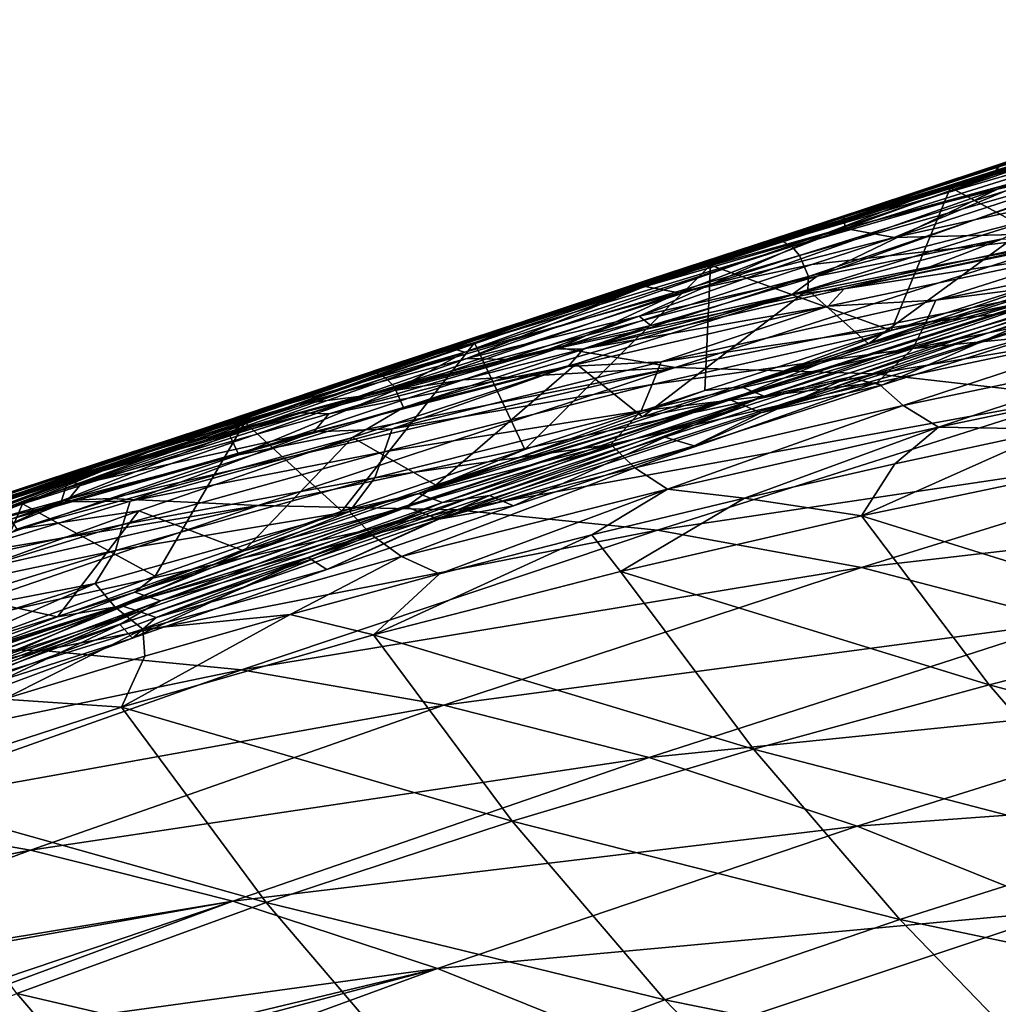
# Model space of a CAD drawing. Header units: metres. Extents: x -106 to 264, y -111 to 81.
# Tile 228 of 549: x 156.96 to 164.48, y 27.25 to 34.81. Entities that reach past the tile are written whole.
import ezdxf

# ---------------------------------------------------------------- set-up
doc = ezdxf.new("R2010")
doc.units = ezdxf.units.M
doc.layers.add('solid_20422013', color=7, linetype='CONTINUOUS')

msp = doc.modelspace()

# ---------------------------------------------------------------- linework, layer by layer
at = {"layer": 'solid_20422013'}
for points in [[(164.458832, 33.657356, 157.876328), (168.002029, 34.814728, 155.821762), (165.969879, 34.126476, 156.900024)], [(164.481781, 33.684673, 157.924088), (168.002029, 34.814728, 155.821762), (164.458832, 33.657356, 157.876328)], [(166.461868, 34.270584, 155.774567), (165.817276, 33.823082, 154.00528), (164.47142, 33.514042, 155.41333)], [(165.549683, 33.983795, 156.303711), (166.461868, 34.270584, 155.774567), (164.47142, 33.514042, 155.41333)], [(168.478241, 34.198509, 168.169891), (165.694183, 33.798748, 164.518616), (163.677444, 33.143295, 165.178177)], [(165.223984, 33.181431, 169.226654), (168.478241, 34.198509, 168.169891), (163.677444, 33.143295, 165.178177)], [(162.817169, 33.114029, 158.236145), (166.095825, 34.140228, 156.125961), (163.143234, 33.233299, 157.883621)], [(166.162766, 34.097698, 156.216614), (166.095825, 34.140228, 156.125961), (162.817169, 33.114029, 158.236145)], [(162.890274, 33.072979, 158.322662), (166.162766, 34.097698, 156.216614), (162.817169, 33.114029, 158.236145)], [(166.219421, 34.028553, 156.275726), (166.162766, 34.097698, 156.216614), (162.890274, 33.072979, 158.322662)], [(166.095825, 34.140228, 156.125961), (164.061554, 33.520432, 157.261154), (163.143234, 33.233299, 157.883621)], [(166.095825, 34.140228, 156.125961), (165.549683, 33.983795, 156.303711), (164.061554, 33.520432, 157.261154)], [(164.110519, 33.525284, 158.072815), (165.969879, 34.126476, 156.900024), (165.220383, 32.928185, 157.015366)], [(164.458832, 33.657356, 157.876328), (165.969879, 34.126476, 156.900024), (164.110519, 33.525284, 158.072815)], [(162.950882, 33.00478, 158.378876), (166.219421, 34.028553, 156.275726), (162.890274, 33.072979, 158.322662)], [(166.259628, 33.948971, 156.301453), (166.219421, 34.028553, 156.275726), (162.950882, 33.00478, 158.378876)], [(163.020004, 32.842922, 158.405014), (166.259628, 33.948971, 156.301453), (162.950882, 33.00478, 158.378876)], [(164.821243, 33.306309, 157.190094), (166.259628, 33.948971, 156.301453), (163.020004, 32.842922, 158.405014)], [(165.549683, 33.983795, 156.303711), (164.47142, 33.514042, 155.41333), (163.169235, 33.181473, 156.826981)], [(164.061554, 33.520432, 157.261154), (165.549683, 33.983795, 156.303711), (163.169235, 33.181473, 156.826981)], [(164.481781, 33.684673, 157.924088), (163.656479, 33.426636, 158.540665), (165.250549, 33.939152, 157.499283)], [(164.928955, 33.850784, 159.351074), (165.250549, 33.939152, 157.499283), (163.656479, 33.426636, 158.540665)], [(165.817276, 33.823082, 154.00528), (164.509796, 33.132843, 153.171265), (163.086487, 32.845116, 154.425583)], [(164.47142, 33.514042, 155.41333), (165.817276, 33.823082, 154.00528), (163.086487, 32.845116, 154.425583)], [(164.928955, 33.850784, 159.351074), (163.423203, 33.351223, 158.700806), (163.289871, 33.297421, 160.628006)], [(164.928955, 33.850784, 159.351074), (163.289871, 33.297421, 160.628006), (164.789795, 33.749088, 161.329575)], [(164.928955, 33.850784, 159.351074), (163.656479, 33.426636, 158.540665), (163.423203, 33.351223, 158.700806)], [(164.847015, 33.630569, 163.527161), (163.677444, 33.143295, 165.178177), (165.694183, 33.798748, 164.518616)], [(164.789795, 33.749088, 161.329575), (163.289871, 33.297421, 160.628006), (163.300476, 33.211014, 162.739746)], [(164.789795, 33.749088, 161.329575), (163.300476, 33.211014, 162.739746), (164.847015, 33.630569, 163.527161)], [(164.481781, 33.684673, 157.924088), (164.458832, 33.657356, 157.876328), (161.12796, 32.592106, 160.303421)], [(164.481781, 33.684673, 157.924088), (161.12796, 32.592106, 160.303421), (163.656479, 33.426636, 158.540665)], [(161.12796, 32.592106, 160.303421), (164.458832, 33.657356, 157.876328), (162.266449, 32.930912, 159.35025)], [(164.458832, 33.657356, 157.876328), (164.110519, 33.525284, 158.072815), (162.266449, 32.930912, 159.35025)], [(164.847015, 33.630569, 163.527161), (163.300476, 33.211014, 162.739746), (163.677444, 33.143295, 165.178177)], [(164.47142, 33.514042, 155.41333), (163.086487, 32.845116, 154.425583), (161.717896, 32.538982, 155.676147)], [(163.169235, 33.181473, 156.826981), (164.47142, 33.514042, 155.41333), (161.717896, 32.538982, 155.676147)], [(164.061554, 33.520432, 157.261154), (163.169235, 33.181473, 156.826981), (161.899368, 32.823486, 158.254608)], [(163.143234, 33.233299, 157.883621), (164.061554, 33.520432, 157.261154), (161.899368, 32.823486, 158.254608)], [(162.266449, 32.930912, 159.35025), (164.110519, 33.525284, 158.072815), (163.653, 32.42926, 158.037323)], [(164.110519, 33.525284, 158.072815), (165.220383, 32.928185, 157.015366), (163.653, 32.42926, 158.037323)], [(161.12796, 32.592106, 160.303421), (163.423203, 33.351223, 158.700806), (163.656479, 33.426636, 158.540665)], [(161.12796, 32.592106, 160.303421), (161.803558, 32.82209, 159.86496), (163.423203, 33.351223, 158.700806)], [(163.289871, 33.297421, 160.628006), (163.423203, 33.351223, 158.700806), (161.803558, 32.82209, 159.86496)], [(163.289871, 33.297421, 160.628006), (161.803558, 32.82209, 159.86496), (161.764816, 32.767166, 161.932709)], [(163.289871, 33.297421, 160.628006), (161.764816, 32.767166, 161.932709), (163.300476, 33.211014, 162.739746)], [(163.013367, 32.740154, 158.395721), (164.821243, 33.306309, 157.190094), (163.020004, 32.842922, 158.405014)], [(163.480698, 32.325474, 157.871796), (164.821243, 33.306309, 157.190094), (163.013367, 32.740154, 158.395721)], [(163.480698, 32.325474, 157.871796), (165.352158, 32.920555, 156.657074), (164.821243, 33.306309, 157.190094)], [(163.300476, 33.211014, 162.739746), (161.764816, 32.767166, 161.932709), (162.023224, 32.716393, 164.268127)], [(162.135223, 32.914978, 158.583878), (163.143234, 33.233299, 157.883621), (161.899368, 32.823486, 158.254608)], [(163.300476, 33.211014, 162.739746), (162.023224, 32.716393, 164.268127), (163.677444, 33.143295, 165.178177)], [(162.817169, 33.114029, 158.236145), (163.143234, 33.233299, 157.883621), (162.135223, 32.914978, 158.583878)], [(159.692581, 32.105343, 160.581009), (162.817169, 33.114029, 158.236145), (159.765244, 32.14756, 160.40892)], [(162.890274, 33.072979, 158.322662), (162.817169, 33.114029, 158.236145), (159.692581, 32.105343, 160.581009)], [(162.817169, 33.114029, 158.236145), (160.66452, 32.442905, 159.684647), (159.765244, 32.14756, 160.40892)], [(163.169235, 33.181473, 156.826981), (161.717896, 32.538982, 155.676147), (160.394821, 32.212463, 156.932892)], [(161.899368, 32.823486, 158.254608), (163.169235, 33.181473, 156.826981), (160.394821, 32.212463, 156.932892)], [(162.817169, 33.114029, 158.236145), (161.020691, 32.5583, 159.407318), (160.66452, 32.442905, 159.684647)], [(162.817169, 33.114029, 158.236145), (162.135223, 32.914978, 158.583878), (161.020691, 32.5583, 159.407318)], [(165.223984, 33.181431, 169.226654), (163.04361, 32.93549, 165.38826), (161.107895, 32.296108, 166.030075)], [(161.994019, 32.145287, 170.258652), (165.223984, 33.181431, 169.226654), (161.107895, 32.296108, 166.030075)], [(166.779068, 33.105965, 173.181381), (165.223984, 33.181431, 169.226654), (161.994019, 32.145287, 170.258652)], [(162.023224, 32.716393, 164.268127), (163.04361, 32.93549, 165.38826), (163.677444, 33.143295, 165.178177)], [(162.894257, 32.703938, 154.093063), (163.086487, 32.845116, 154.425583), (164.509796, 33.132843, 153.171265)], [(163.949692, 32.916229, 153.21579), (162.894257, 32.703938, 154.093063), (164.509796, 33.132843, 153.171265)], [(165.223984, 33.181431, 169.226654), (163.677444, 33.143295, 165.178177), (163.04361, 32.93549, 165.38826)], [(163.293945, 32.747154, 153.624725), (164.97673, 33.107338, 152.371994), (165.332825, 33.170425, 152.082199)], [(163.293945, 32.747154, 153.624725), (165.332825, 33.170425, 152.082199), (165.199203, 33.043282, 151.957642)], [(164.97673, 33.107338, 152.371994), (163.949692, 32.916229, 153.21579), (164.509796, 33.132843, 153.171265)], [(159.771683, 32.065952, 160.662903), (162.890274, 33.072979, 158.322662), (159.692581, 32.105343, 160.581009)], [(162.950882, 33.00478, 158.378876), (162.890274, 33.072979, 158.322662), (159.771683, 32.065952, 160.662903)], [(166.779068, 33.105965, 173.181381), (161.994019, 32.145287, 170.258652), (163.534683, 32.095848, 174.219528)], [(163.169769, 32.615997, 153.49649), (165.199203, 33.043282, 151.957642), (163.995834, 32.662014, 152.687546)], [(163.293945, 32.747154, 153.624725), (165.199203, 33.043282, 151.957642), (163.169769, 32.615997, 153.49649)], [(163.293945, 32.747154, 153.624725), (163.949692, 32.916229, 153.21579), (164.97673, 33.107338, 152.371994)], [(166.779068, 33.105965, 173.181381), (163.534683, 32.095848, 174.219528), (168.34053, 32.900917, 177.106125)], [(163.995834, 32.662014, 152.687546), (166.133102, 33.096497, 151.083069), (166.048767, 32.926144, 151.010956)], [(165.199203, 33.043282, 151.957642), (166.133102, 33.096497, 151.083069), (163.995834, 32.662014, 152.687546)], [(159.836548, 31.998951, 160.715714), (162.950882, 33.00478, 158.378876), (159.771683, 32.065952, 160.662903)], [(163.020004, 32.842922, 158.405014), (162.950882, 33.00478, 158.378876), (159.836548, 31.998951, 160.715714)], [(160.454849, 32.333179, 160.720383), (162.266449, 32.930912, 159.35025), (160.839935, 31.515169, 160.078369)], [(161.12796, 32.592106, 160.303421), (162.266449, 32.930912, 159.35025), (160.454849, 32.333179, 160.720383)], [(162.266449, 32.930912, 159.35025), (162.222412, 31.967278, 159.04039), (160.839935, 31.515169, 160.078369)], [(161.020691, 32.5583, 159.407318), (162.135223, 32.914978, 158.583878), (161.899368, 32.823486, 158.254608)], [(162.023224, 32.716393, 164.268127), (161.107895, 32.296108, 166.030075), (163.04361, 32.93549, 165.38826)], [(162.266449, 32.930912, 159.35025), (163.653, 32.42926, 158.037323), (162.222412, 31.967278, 159.04039)], [(165.220383, 32.928185, 157.015366), (165.396164, 32.921825, 157.060791), (162.503876, 31.996817, 158.998535)], [(163.653, 32.42926, 158.037323), (165.220383, 32.928185, 157.015366), (162.503876, 31.996817, 158.998535)], [(162.503876, 31.996817, 158.998535), (165.396164, 32.921825, 157.060791), (165.475449, 32.883022, 157.168533)], [(163.293945, 32.747154, 153.624725), (162.894257, 32.703938, 154.093063), (163.949692, 32.916229, 153.21579)], [(165.321716, 32.824615, 156.887787), (165.352158, 32.920555, 156.657074), (163.480698, 32.325474, 157.871796)], [(163.534683, 32.095848, 174.219528), (165.085617, 31.919584, 178.160461), (168.34053, 32.900917, 177.106125)], [(163.919998, 32.488659, 152.615128), (166.048767, 32.926144, 151.010956), (165.935226, 32.728523, 151.002335)], [(163.995834, 32.662014, 152.687546), (166.048767, 32.926144, 151.010956), (163.919998, 32.488659, 152.615128)], [(161.899368, 32.823486, 158.254608), (160.394821, 32.212463, 156.932892), (159.102661, 31.862181, 158.209412)], [(160.66452, 32.442905, 159.684647), (161.899368, 32.823486, 158.254608), (159.102661, 31.862181, 158.209412)], [(159.908783, 31.838015, 160.738983), (163.020004, 32.842922, 158.405014), (159.836548, 31.998951, 160.715714)], [(163.013367, 32.740154, 158.395721), (163.020004, 32.842922, 158.405014), (159.908783, 31.838015, 160.738983)], [(161.020691, 32.5583, 159.407318), (161.899368, 32.823486, 158.254608), (160.66452, 32.442905, 159.684647)], [(161.12796, 32.592106, 160.303421), (160.957809, 32.540653, 160.506805), (161.803558, 32.82209, 159.86496)], [(161.764816, 32.767166, 161.932709), (161.803558, 32.82209, 159.86496), (160.957809, 32.540653, 160.506805)], [(161.807846, 32.467457, 155.006699), (161.717896, 32.538982, 155.676147), (163.086487, 32.845116, 154.425583)], [(162.894257, 32.703938, 154.093063), (161.807846, 32.467457, 155.006699), (163.086487, 32.845116, 154.425583)], [(162.418442, 31.896894, 158.833771), (165.321716, 32.824615, 156.887787), (163.480698, 32.325474, 157.871796)], [(165.428848, 32.772099, 157.033585), (165.321716, 32.824615, 156.887787), (162.418442, 31.896894, 158.833771)], [(162.503876, 31.996817, 158.998535), (165.475449, 32.883022, 157.168533), (162.589798, 31.959671, 159.1017)], [(162.589798, 31.959671, 159.1017), (165.475449, 32.883022, 157.168533), (162.677277, 31.923031, 159.20372)], [(165.475449, 32.883022, 157.168533), (165.556427, 32.844753, 157.275238), (162.677277, 31.923031, 159.20372)], [(162.677277, 31.923031, 159.20372), (165.556427, 32.844753, 157.275238), (163.325287, 32.067955, 158.906998)], [(165.556427, 32.844753, 157.275238), (164.785355, 32.533558, 157.920776), (163.325287, 32.067955, 158.906998)], [(161.233734, 32.171593, 159.689438), (163.013367, 32.740154, 158.395721), (159.908783, 31.838015, 160.738983)], [(161.764816, 32.767166, 161.932709), (160.957809, 32.540653, 160.506805), (160.244873, 32.299976, 161.065872)], [(161.764816, 32.767166, 161.932709), (160.244873, 32.299976, 161.065872), (160.378845, 32.263168, 163.315125)], [(161.764816, 32.767166, 161.932709), (160.378845, 32.263168, 163.315125), (162.023224, 32.716393, 164.268127)], [(161.744736, 31.765757, 159.101074), (163.013367, 32.740154, 158.395721), (161.233734, 32.171593, 159.689438)], [(161.292374, 32.287544, 155.199509), (162.894257, 32.703938, 154.093063), (163.293945, 32.747154, 153.624725)], [(161.292374, 32.287544, 155.199509), (163.293945, 32.747154, 153.624725), (163.169769, 32.615997, 153.49649)], [(161.744736, 31.765757, 159.101074), (163.480698, 32.325474, 157.871796), (163.013367, 32.740154, 158.395721)], [(162.534531, 31.846619, 158.973358), (165.428848, 32.772099, 157.033585), (162.418442, 31.896894, 158.833771)], [(162.534531, 31.846619, 158.973358), (162.652267, 31.796879, 159.111771), (165.428848, 32.772099, 157.033585)], [(165.428848, 32.772099, 157.033585), (162.652267, 31.796879, 159.111771), (165.537766, 32.720146, 157.178268)], [(162.023224, 32.716393, 164.268127), (159.836121, 31.968695, 165.251633), (161.107895, 32.296108, 166.030075)], [(162.023224, 32.716393, 164.268127), (160.378845, 32.263168, 163.315125), (159.836121, 31.968695, 165.251633)], [(161.292374, 32.287544, 155.199509), (161.807846, 32.467457, 155.006699), (162.894257, 32.703938, 154.093063)], [(161.887375, 32.188255, 154.32431), (163.995834, 32.662014, 152.687546), (163.919998, 32.488659, 152.615128)], [(163.169769, 32.615997, 153.49649), (163.995834, 32.662014, 152.687546), (161.887375, 32.188255, 154.32431)], [(165.537766, 32.720146, 157.178268), (162.652267, 31.796879, 159.111771), (165.061966, 32.479748, 157.690872)], [(163.821182, 32.289185, 152.602966), (165.935226, 32.728523, 151.002335), (165.621155, 32.467789, 151.191833)], [(163.919998, 32.488659, 152.615128), (165.935226, 32.728523, 151.002335), (163.821182, 32.289185, 152.602966)], [(157.961075, 31.499214, 162.927887), (161.12796, 32.592106, 160.303421), (158.69165, 31.722593, 162.169373)], [(161.12796, 32.592106, 160.303421), (157.961075, 31.499214, 162.927887), (160.957809, 32.540653, 160.506805)], [(161.12796, 32.592106, 160.303421), (160.454849, 32.333179, 160.720383), (158.69165, 31.722593, 162.169373)], [(161.172729, 32.152603, 155.071335), (163.169769, 32.615997, 153.49649), (161.887375, 32.188255, 154.32431)], [(161.292374, 32.287544, 155.199509), (163.169769, 32.615997, 153.49649), (161.172729, 32.152603, 155.071335)], [(157.961075, 31.499214, 162.927887), (160.244873, 32.299976, 161.065872), (160.957809, 32.540653, 160.506805)], [(160.692566, 32.206112, 155.964554), (160.394821, 32.212463, 156.932892), (161.717896, 32.538982, 155.676147)], [(161.025436, 32.28614, 155.67627), (160.692566, 32.206112, 155.964554), (161.717896, 32.538982, 155.676147)], [(161.807846, 32.467457, 155.006699), (161.025436, 32.28614, 155.67627), (161.717896, 32.538982, 155.676147)], [(163.581284, 32.008762, 158.678085), (163.325287, 32.067955, 158.906998), (164.785355, 32.533558, 157.920776)], [(165.061966, 32.479748, 157.690872), (163.581284, 32.008762, 158.678085), (164.785355, 32.533558, 157.920776)], [(160.66452, 32.442905, 159.684647), (159.102661, 31.862181, 158.209412), (157.825912, 31.484528, 159.519867)], [(159.765244, 32.14756, 160.40892), (160.66452, 32.442905, 159.684647), (157.825912, 31.484528, 159.519867)], [(161.292374, 32.287544, 155.199509), (161.025436, 32.28614, 155.67627), (161.807846, 32.467457, 155.006699)], [(161.818985, 32.01255, 154.251572), (163.919998, 32.488659, 152.615128), (163.821182, 32.289185, 152.602966)], [(161.887375, 32.188255, 154.32431), (163.919998, 32.488659, 152.615128), (161.818985, 32.01255, 154.251572)], [(162.652267, 31.796879, 159.111771), (163.581284, 32.008762, 158.678085), (165.061966, 32.479748, 157.690872)], [(163.546982, 32.028591, 152.774399), (165.621155, 32.467789, 151.191833), (163.745895, 31.851528, 152.635132)], [(163.821182, 32.289185, 152.602966), (165.621155, 32.467789, 151.191833), (163.546982, 32.028591, 152.774399)], [(165.621155, 32.467789, 151.191833), (165.833694, 32.291245, 151.038116), (163.745895, 31.851528, 152.635132)], [(162.222412, 31.967278, 159.04039), (163.653, 32.42926, 158.037323), (162.503876, 31.996817, 158.998535)], [(157.961075, 31.499214, 162.927887), (158.755325, 31.784887, 162.303452), (160.244873, 32.299976, 161.065872)], [(158.69165, 31.722593, 162.169373), (160.454849, 32.333179, 160.720383), (159.435303, 31.041143, 161.204224)], [(160.378845, 32.263168, 163.315125), (160.244873, 32.299976, 161.065872), (158.755325, 31.784887, 162.303452)], [(159.123734, 31.795912, 157.268311), (160.692566, 32.206112, 155.964554), (161.025436, 32.28614, 155.67627)], [(159.123734, 31.795912, 157.268311), (161.025436, 32.28614, 155.67627), (159.335724, 31.789421, 156.821823)], [(159.335724, 31.789421, 156.821823), (161.025436, 32.28614, 155.67627), (161.292374, 32.287544, 155.199509)], [(159.335724, 31.789421, 156.821823), (161.292374, 32.287544, 155.199509), (161.172729, 32.152603, 155.071335)], [(160.454849, 32.333179, 160.720383), (160.839935, 31.515169, 160.078369), (159.435303, 31.041143, 161.204224)], [(159.836121, 31.968695, 165.251633), (160.366348, 32.049374, 166.273392), (161.107895, 32.296108, 166.030075)], [(161.994019, 32.145287, 170.258652), (161.107895, 32.296108, 166.030075), (160.366348, 32.049374, 166.273392)], [(161.734207, 31.811983, 154.23584), (163.821182, 32.289185, 152.602966), (163.546982, 32.028591, 152.774399)], [(161.818985, 32.01255, 154.251572), (163.821182, 32.289185, 152.602966), (161.734207, 31.811983, 154.23584)], [(162.418442, 31.896894, 158.833771), (163.480698, 32.325474, 157.871796), (161.744736, 31.765757, 159.101074)], [(163.745895, 31.851528, 152.635132), (165.833694, 32.291245, 151.038116), (164.017426, 31.686497, 152.497238)], [(165.833694, 32.291245, 151.038116), (166.123734, 32.125469, 150.882202), (164.017426, 31.686497, 152.497238)], [(160.378845, 32.263168, 163.315125), (158.755325, 31.784887, 162.303452), (158.573334, 31.626694, 164.44278)], [(160.378845, 32.263168, 163.315125), (158.573334, 31.626694, 164.44278), (159.836121, 31.968695, 165.251633)], [(159.563171, 31.921328, 156.959412), (159.102661, 31.862181, 158.209412), (160.394821, 32.212463, 156.932892)], [(159.123734, 31.795912, 157.268311), (159.563171, 31.921328, 156.959412), (160.692566, 32.206112, 155.964554)], [(160.692566, 32.206112, 155.964554), (159.563171, 31.921328, 156.959412), (160.394821, 32.212463, 156.932892)], [(161.994019, 32.145287, 170.258652), (158.645401, 31.472891, 166.825226), (157.655243, 31.13814, 167.136185)], [(158.79216, 31.085442, 171.267365), (161.994019, 32.145287, 170.258652), (157.655243, 31.13814, 167.136185)], [(158.349716, 31.669413, 161.59668), (159.765244, 32.14756, 160.40892), (157.825912, 31.484528, 159.519867)], [(159.692581, 32.105343, 160.581009), (159.765244, 32.14756, 160.40892), (158.349716, 31.669413, 161.59668)], [(161.994019, 32.145287, 170.258652), (160.366348, 32.049374, 166.273392), (158.645401, 31.472891, 166.825226)], [(163.534683, 32.095848, 174.219528), (161.994019, 32.145287, 170.258652), (158.79216, 31.085442, 171.267365)], [(159.219635, 31.651388, 156.693787), (161.172729, 32.152603, 155.071335), (159.821304, 31.674294, 156.008911)], [(159.335724, 31.789421, 156.821823), (161.172729, 32.152603, 155.071335), (159.219635, 31.651388, 156.693787)], [(159.516556, 31.6057, 161.045425), (161.233734, 32.171593, 159.689438), (159.908783, 31.838015, 160.738983)], [(160.157532, 31.240946, 160.318436), (161.233734, 32.171593, 159.689438), (159.516556, 31.6057, 161.045425)], [(159.821304, 31.674294, 156.008911), (161.887375, 32.188255, 154.32431), (161.818985, 32.01255, 154.251572)], [(161.172729, 32.152603, 155.071335), (161.887375, 32.188255, 154.32431), (159.821304, 31.674294, 156.008911)], [(160.157532, 31.240946, 160.318436), (161.744736, 31.765757, 159.101074), (161.233734, 32.171593, 159.689438)], [(156.739899, 31.083593, 163.136307), (159.692581, 32.105343, 160.581009), (156.871704, 31.150442, 162.901123)], [(159.771683, 32.065952, 160.662903), (159.692581, 32.105343, 160.581009), (156.739899, 31.083593, 163.136307)], [(156.824722, 31.046013, 163.213181), (159.771683, 32.065952, 160.662903), (156.739899, 31.083593, 163.136307)], [(159.836548, 31.998951, 160.715714), (159.771683, 32.065952, 160.662903), (156.824722, 31.046013, 163.213181)], [(159.692581, 32.105343, 160.581009), (158.349716, 31.669413, 161.59668), (156.871704, 31.150442, 162.901123)], [(163.534683, 32.095848, 174.219528), (158.79216, 31.085442, 171.267365), (160.318604, 31.05151, 175.232803)], [(163.534683, 32.095848, 174.219528), (160.318604, 31.05151, 175.232803), (165.085617, 31.919584, 178.160461)], [(162.142166, 31.541824, 159.707611), (161.916489, 31.609055, 159.926529), (163.325287, 32.067955, 158.906998)], [(162.677277, 31.923031, 159.20372), (163.325287, 32.067955, 158.906998), (161.916489, 31.609055, 159.926529)], [(163.581284, 32.008762, 158.678085), (162.142166, 31.541824, 159.707611), (163.325287, 32.067955, 158.906998)], [(164.017426, 31.686497, 152.497238), (166.123734, 32.125469, 150.882202), (164.917084, 31.671658, 151.926208)], [(156.89386, 30.980371, 163.262161), (159.836548, 31.998951, 160.715714), (156.824722, 31.046013, 163.213181)], [(159.908783, 31.838015, 160.738983), (159.836548, 31.998951, 160.715714), (156.89386, 30.980371, 163.262161)], [(159.836121, 31.968695, 165.251633), (158.645401, 31.472891, 166.825226), (160.366348, 32.049374, 166.273392)], [(159.759552, 31.496815, 155.935455), (161.818985, 32.01255, 154.251572), (161.734207, 31.811983, 154.23584)], [(159.821304, 31.674294, 156.008911), (161.818985, 32.01255, 154.251572), (159.759552, 31.496815, 155.935455)], [(160.024673, 31.177231, 160.890411), (162.503876, 31.996817, 158.998535), (162.589798, 31.959671, 159.1017)], [(162.222412, 31.967278, 159.04039), (162.503876, 31.996817, 158.998535), (160.024673, 31.177231, 160.890411)], [(161.500137, 31.553026, 154.389679), (163.546982, 32.028591, 152.774399), (161.684265, 31.374842, 154.263123)], [(161.734207, 31.811983, 154.23584), (163.546982, 32.028591, 152.774399), (161.500137, 31.553026, 154.389679)], [(163.546982, 32.028591, 152.774399), (163.745895, 31.851528, 152.635132), (161.684265, 31.374842, 154.263123)], [(162.652267, 31.796879, 159.111771), (162.142166, 31.541824, 159.707611), (163.581284, 32.008762, 158.678085)], [(159.563171, 31.921328, 156.959412), (158.434204, 31.615541, 157.981979), (159.102661, 31.862181, 158.209412)], [(159.123734, 31.795912, 157.268311), (158.434204, 31.615541, 157.981979), (159.563171, 31.921328, 156.959412)], [(159.836121, 31.968695, 165.251633), (158.573334, 31.626694, 164.44278), (158.645401, 31.472891, 166.825226)], [(160.839935, 31.515169, 160.078369), (162.222412, 31.967278, 159.04039), (160.024673, 31.177231, 160.890411)], [(160.024673, 31.177231, 160.890411), (162.589798, 31.959671, 159.1017), (160.116348, 31.141701, 160.98909)], [(160.116348, 31.141701, 160.98909), (162.589798, 31.959671, 159.1017), (160.209442, 31.106647, 161.086624)], [(162.589798, 31.959671, 159.1017), (162.677277, 31.923031, 159.20372), (160.209442, 31.106647, 161.086624)], [(160.209442, 31.106647, 161.086624), (162.677277, 31.923031, 159.20372), (160.569016, 31.161102, 160.968811)], [(160.318604, 31.05151, 175.232803), (161.860001, 30.893929, 179.188614), (165.085617, 31.919584, 178.160461)], [(162.677277, 31.923031, 159.20372), (161.916489, 31.609055, 159.926529), (160.569016, 31.161102, 160.968811)], [(165.085617, 31.919584, 178.160461), (161.860001, 30.893929, 179.188614), (166.663574, 31.612356, 182.123474)], [(156.940491, 30.902657, 163.282135), (159.908783, 31.838015, 160.738983), (156.89386, 30.980371, 163.262161)], [(159.516556, 31.6057, 161.045425), (159.908783, 31.838015, 160.738983), (156.940491, 30.902657, 163.282135)], [(157.299698, 31.286486, 159.037933), (157.825912, 31.484528, 159.519867), (159.102661, 31.862181, 158.209412)], [(158.434204, 31.615541, 157.981979), (157.299698, 31.286486, 159.037933), (159.102661, 31.862181, 158.209412)], [(159.930832, 31.075001, 160.732468), (162.418442, 31.896894, 158.833771), (160.157532, 31.240946, 160.318436)], [(162.534531, 31.846619, 158.973358), (162.418442, 31.896894, 158.833771), (159.930832, 31.075001, 160.732468)], [(160.054718, 31.026913, 160.866013), (162.534531, 31.846619, 158.973358), (159.930832, 31.075001, 160.732468)], [(160.054718, 31.026913, 160.866013), (160.180084, 30.97933, 160.998352), (162.534531, 31.846619, 158.973358)], [(162.418442, 31.896894, 158.833771), (161.744736, 31.765757, 159.101074), (160.157532, 31.240946, 160.318436)], [(162.534531, 31.846619, 158.973358), (160.180084, 30.97933, 160.998352), (162.652267, 31.796879, 159.111771)], [(161.684265, 31.374842, 154.263123), (163.745895, 31.851528, 152.635132), (161.936066, 31.209505, 154.141037)], [(163.745895, 31.851528, 152.635132), (164.017426, 31.686497, 152.497238), (161.936066, 31.209505, 154.141037)], [(157.280319, 31.269218, 158.909485), (158.434204, 31.615541, 157.981979), (159.123734, 31.795912, 157.268311)], [(157.280319, 31.269218, 158.909485), (159.123734, 31.795912, 157.268311), (157.434128, 31.252188, 158.498154)], [(159.123734, 31.795912, 157.268311), (159.335724, 31.789421, 156.821823), (157.434128, 31.252188, 158.498154)], [(157.434128, 31.252188, 158.498154), (159.335724, 31.789421, 156.821823), (159.219635, 31.651388, 156.693787)], [(157.961075, 31.499214, 162.927887), (158.160034, 31.573679, 162.824646), (158.755325, 31.784887, 162.303452)], [(158.573334, 31.626694, 164.44278), (158.755325, 31.784887, 162.303452), (158.160034, 31.573679, 162.824646)], [(159.688217, 31.295753, 155.915527), (161.734207, 31.811983, 154.23584), (161.500137, 31.553026, 154.389679)], [(159.759552, 31.496815, 155.935455), (161.734207, 31.811983, 154.23584), (159.688217, 31.295753, 155.915527)], [(162.652267, 31.796879, 159.111771), (160.180084, 30.97933, 160.998352), (162.142166, 31.541824, 159.707611)], [(156.982361, 31.098005, 163.69371), (158.69165, 31.722593, 162.169373), (158.002304, 30.541559, 162.433228)], [(157.961075, 31.499214, 162.927887), (158.69165, 31.722593, 162.169373), (156.982361, 31.098005, 163.69371)], [(158.69165, 31.722593, 162.169373), (159.435303, 31.041143, 161.204224), (158.002304, 30.541559, 162.433228)], [(161.936066, 31.209505, 154.141037), (164.017426, 31.686497, 152.497238), (162.526886, 31.141117, 153.800705)], [(164.017426, 31.686497, 152.497238), (163.681549, 31.405729, 152.885696), (162.526886, 31.141117, 153.800705)], [(164.017426, 31.686497, 152.497238), (164.917084, 31.671658, 151.926208), (163.681549, 31.405729, 152.885696)], [(158.349716, 31.669413, 161.59668), (157.825912, 31.484528, 159.519867), (156.549759, 31.076069, 160.877869)], [(156.871704, 31.150442, 162.901123), (158.349716, 31.669413, 161.59668), (156.549759, 31.076069, 160.877869)], [(157.87677, 31.0425, 162.447083), (159.516556, 31.6057, 161.045425), (156.940491, 30.902657, 163.282135)], [(157.280319, 31.269218, 158.909485), (157.299698, 31.286486, 159.037933), (158.434204, 31.615541, 157.981979)], [(158.573334, 31.626694, 164.44278), (157.330597, 31.273533, 163.575912), (157.282928, 31.119394, 165.898193)], [(158.573334, 31.626694, 164.44278), (157.282928, 31.119394, 165.898193), (158.645401, 31.472891, 166.825226)], [(157.320816, 31.111679, 158.370193), (159.219635, 31.651388, 156.693787), (157.810577, 31.11834, 157.750992)], [(157.434128, 31.252188, 158.498154), (159.219635, 31.651388, 156.693787), (157.320816, 31.111679, 158.370193)], [(158.573334, 31.626694, 164.44278), (158.160034, 31.573679, 162.824646), (157.330597, 31.273533, 163.575912)], [(157.810577, 31.11834, 157.750992), (159.821304, 31.674294, 156.008911), (159.759552, 31.496815, 155.935455)], [(159.219635, 31.651388, 156.693787), (159.821304, 31.674294, 156.008911), (157.810577, 31.11834, 157.750992)], [(158.681519, 30.736938, 161.534729), (159.516556, 31.6057, 161.045425), (157.87677, 31.0425, 162.447083)], [(158.681519, 30.736938, 161.534729), (160.157532, 31.240946, 160.318436), (159.516556, 31.6057, 161.045425)], [(160.754684, 31.082636, 160.770432), (160.569016, 31.161102, 160.968811), (161.916489, 31.609055, 159.926529)], [(162.142166, 31.541824, 159.707611), (160.754684, 31.082636, 160.770432), (161.916489, 31.609055, 159.926529)], [(161.860001, 30.893929, 179.188614), (163.425629, 30.608152, 183.160187), (166.663574, 31.612356, 182.123474)], [(166.663574, 31.612356, 182.123474), (163.425629, 30.608152, 183.160187), (168.284317, 31.170591, 186.148361)], [(163.426682, 31.004431, 153.3591), (163.681549, 31.405729, 152.885696), (164.917084, 31.671658, 151.926208)], [(165.226242, 31.380695, 151.957779), (163.426682, 31.004431, 153.3591), (164.917084, 31.671658, 151.926208)], [(157.961075, 31.499214, 162.927887), (157.330597, 31.273533, 163.575912), (158.160034, 31.573679, 162.824646)], [(159.494171, 31.039515, 156.050858), (161.500137, 31.553026, 154.389679), (159.662949, 30.859804, 155.935837)], [(159.688217, 31.295753, 155.915527), (161.500137, 31.553026, 154.389679), (159.494171, 31.039515, 156.050858)], [(161.500137, 31.553026, 154.389679), (161.684265, 31.374842, 154.263123), (159.662949, 30.859804, 155.935837)], [(160.180084, 30.97933, 160.998352), (160.754684, 31.082636, 160.770432), (162.142166, 31.541824, 159.707611)], [(154.998169, 30.385683, 165.773514), (157.961075, 31.499214, 162.927887), (155.325455, 30.464458, 165.299515)], [(157.961075, 31.499214, 162.927887), (154.998169, 30.385683, 165.773514), (157.330597, 31.273533, 163.575912)], [(157.961075, 31.499214, 162.927887), (156.982361, 31.098005, 163.69371), (155.325455, 30.464458, 165.299515)], [(156.161987, 30.934883, 160.130478), (156.549759, 31.076069, 160.877869), (157.825912, 31.484528, 159.519867)], [(157.299698, 31.286486, 159.037933), (156.161987, 30.934883, 160.130478), (157.825912, 31.484528, 159.519867)], [(157.282928, 31.119394, 165.898193), (157.655243, 31.13814, 167.136185), (158.645401, 31.472891, 166.825226)], [(157.754715, 30.939581, 157.676315), (159.759552, 31.496815, 155.935455), (159.688217, 31.295753, 155.915527)], [(157.810577, 31.11834, 157.750992), (159.759552, 31.496815, 155.935455), (157.754715, 30.939581, 157.676315)], [(159.435303, 31.041143, 161.204224), (160.839935, 31.515169, 160.078369), (160.024673, 31.177231, 160.890411)], [(159.662949, 30.859804, 155.935837), (161.684265, 31.374842, 154.263123), (159.894562, 30.693462, 155.828049)], [(161.684265, 31.374842, 154.263123), (161.936066, 31.209505, 154.141037), (159.894562, 30.693462, 155.828049)], [(163.426682, 31.004431, 153.3591), (162.526886, 31.141117, 153.800705), (163.681549, 31.405729, 152.885696)], [(166.163391, 30.152224, 152.380981), (163.426682, 31.004431, 153.3591), (165.226242, 31.380695, 151.957779)], [(154.998169, 30.385683, 165.773514), (155.942551, 30.754076, 164.898865), (157.330597, 31.273533, 163.575912)], [(155.496201, 30.708265, 160.603119), (156.161987, 30.934883, 160.130478), (157.299698, 31.286486, 159.037933)], [(155.496201, 30.708265, 160.603119), (157.299698, 31.286486, 159.037933), (157.280319, 31.269218, 158.909485)], [(155.496201, 30.708265, 160.603119), (157.280319, 31.269218, 158.909485), (155.593918, 30.678743, 160.229797)], [(157.280319, 31.269218, 158.909485), (157.434128, 31.252188, 158.498154), (155.593918, 30.678743, 160.229797)], [(155.593918, 30.678743, 160.229797), (157.434128, 31.252188, 158.498154), (157.320816, 31.111679, 158.370193)], [(157.282928, 31.119394, 165.898193), (157.330597, 31.273533, 163.575912), (155.942551, 30.754076, 164.898865)], [(157.696106, 30.738617, 157.651321), (159.688217, 31.295753, 155.915527), (159.494171, 31.039515, 156.050858)], [(157.754715, 30.939581, 157.676315), (159.688217, 31.295753, 155.915527), (157.696106, 30.738617, 157.651321)], [(159.930832, 31.075001, 160.732468), (160.157532, 31.240946, 160.318436), (158.681519, 30.736938, 161.534729)], [(157.846848, 30.41951, 162.74794), (160.024673, 31.177231, 160.890411), (160.116348, 31.141701, 160.98909)], [(159.435303, 31.041143, 161.204224), (160.024673, 31.177231, 160.890411), (157.846848, 30.41951, 162.74794)], [(159.320007, 30.594065, 161.946411), (159.176575, 30.685093, 162.119171), (160.569016, 31.161102, 160.968811)], [(160.209442, 31.106647, 161.086624), (160.569016, 31.161102, 160.968811), (159.176575, 30.685093, 162.119171)], [(160.754684, 31.082636, 160.770432), (159.320007, 30.594065, 161.946411), (160.569016, 31.161102, 160.968811)], [(159.894562, 30.693462, 155.828049), (161.936066, 31.209505, 154.141037), (160.186356, 30.55974, 155.724518)], [(161.936066, 31.209505, 154.141037), (161.356155, 30.858559, 154.749557), (160.186356, 30.55974, 155.724518)], [(161.936066, 31.209505, 154.141037), (162.526886, 31.141117, 153.800705), (161.356155, 30.858559, 154.749557)], [(163.425629, 30.608152, 183.160187), (165.024261, 30.190111, 187.171432), (168.284317, 31.170591, 186.148361)], [(158.79216, 31.085442, 171.267365), (156.280457, 30.668053, 167.568268), (154.946533, 30.204651, 167.991592)], [(155.622238, 29.997211, 172.254303), (158.79216, 31.085442, 171.267365), (154.946533, 30.204651, 167.991592)], [(155.325455, 30.464458, 165.299515), (156.982361, 31.098005, 163.69371), (156.514145, 30.000925, 163.80246)], [(157.282928, 31.119394, 165.898193), (155.942551, 30.754076, 164.898865), (155.43132, 30.447678, 166.943939)], [(157.282928, 31.119394, 165.898193), (155.43132, 30.447678, 166.943939), (156.280457, 30.668053, 167.568268)], [(155.482712, 30.536301, 160.101715), (157.320816, 31.111679, 158.370193), (155.864487, 30.522205, 159.553604)], [(155.593918, 30.678743, 160.229797), (157.320816, 31.111679, 158.370193), (155.482712, 30.536301, 160.101715)], [(160.318604, 31.05151, 175.232803), (158.79216, 31.085442, 171.267365), (155.622238, 29.997211, 172.254303)], [(155.864487, 30.522205, 159.553604), (157.810577, 31.11834, 157.750992), (157.754715, 30.939581, 157.676315)], [(157.320816, 31.111679, 158.370193), (157.810577, 31.11834, 157.750992), (155.864487, 30.522205, 159.553604)], [(158.79216, 31.085442, 171.267365), (157.655243, 31.13814, 167.136185), (156.280457, 30.668053, 167.568268)], [(157.282928, 31.119394, 165.898193), (156.280457, 30.668053, 167.568268), (157.655243, 31.13814, 167.136185)], [(156.982361, 31.098005, 163.69371), (158.002304, 30.541559, 162.433228), (156.514145, 30.000925, 163.80246)], [(157.74707, 30.315477, 162.594574), (159.930832, 31.075001, 160.732468), (158.681519, 30.736938, 161.534729)], [(160.054718, 31.026913, 160.866013), (159.930832, 31.075001, 160.732468), (157.74707, 30.315477, 162.594574)], [(157.846848, 30.41951, 162.74794), (160.116348, 31.141701, 160.98909), (157.943558, 30.385548, 162.84227)], [(157.943558, 30.385548, 162.84227), (160.116348, 31.141701, 160.98909), (158.041626, 30.35207, 162.935379)], [(160.116348, 31.141701, 160.98909), (160.209442, 31.106647, 161.086624), (158.041626, 30.35207, 162.935379)], [(158.041626, 30.35207, 162.935379), (160.209442, 31.106647, 161.086624), (159.176575, 30.685093, 162.119171)], [(160.180084, 30.97933, 160.998352), (159.320007, 30.594065, 161.946411), (160.754684, 31.082636, 160.770432)], [(161.575989, 30.578279, 154.846603), (161.356155, 30.858559, 154.749557), (162.526886, 31.141117, 153.800705)], [(163.426682, 31.004431, 153.3591), (161.575989, 30.578279, 154.846603), (162.526886, 31.141117, 153.800705)], [(160.318604, 31.05151, 175.232803), (155.622238, 29.997211, 172.254303), (157.134598, 29.970619, 176.221878)], [(156.232895, 30.449492, 163.966187), (157.87677, 31.0425, 162.447083), (156.940491, 30.902657, 163.282135)], [(157.252838, 30.230333, 162.796951), (157.87677, 31.0425, 162.447083), (156.232895, 30.449492, 163.966187)], [(160.318604, 31.05151, 175.232803), (157.134598, 29.970619, 176.221878), (161.860001, 30.893929, 179.188614)], [(157.252838, 30.230333, 162.796951), (158.681519, 30.736938, 161.534729), (157.87677, 31.0425, 162.447083)], [(157.541107, 30.486408, 157.766357), (159.494171, 31.039515, 156.050858), (157.694397, 30.304527, 157.662491)], [(157.696106, 30.738617, 157.651321), (159.494171, 31.039515, 156.050858), (157.541107, 30.486408, 157.766357)], [(159.494171, 31.039515, 156.050858), (159.662949, 30.859804, 155.935837), (157.694397, 30.304527, 157.662491)], [(157.877762, 30.269506, 162.722244), (160.054718, 31.026913, 160.866013), (157.74707, 30.315477, 162.594574)], [(158.002304, 30.541559, 162.433228), (159.435303, 31.041143, 161.204224), (157.846848, 30.41951, 162.74794)], [(157.877762, 30.269506, 162.722244), (158.009888, 30.224049, 162.848618), (160.054718, 31.026913, 160.866013)], [(160.054718, 31.026913, 160.866013), (158.009888, 30.224049, 162.848618), (160.180084, 30.97933, 160.998352)], [(164.405472, 29.708715, 153.861618), (161.575989, 30.578279, 154.846603), (163.426682, 31.004431, 153.3591)], [(166.163391, 30.152224, 152.380981), (164.405472, 29.708715, 153.861618), (163.426682, 31.004431, 153.3591)], [(155.813721, 30.342594, 159.477249), (157.754715, 30.939581, 157.676315), (157.696106, 30.738617, 157.651321)], [(155.864487, 30.522205, 159.553604), (157.754715, 30.939581, 157.676315), (155.813721, 30.342594, 159.477249)], [(160.180084, 30.97933, 160.998352), (158.009888, 30.224049, 162.848618), (159.320007, 30.594065, 161.946411)], [(157.134598, 29.970619, 176.221878), (158.665863, 29.823, 180.188736), (161.860001, 30.893929, 179.188614)], [(157.694397, 30.304527, 157.662491), (159.662949, 30.859804, 155.935837), (157.905899, 30.136244, 157.568512)], [(159.662949, 30.859804, 155.935837), (159.894562, 30.693462, 155.828049), (157.905899, 30.136244, 157.568512)], [(161.860001, 30.893929, 179.188614), (158.665863, 29.823, 180.188736), (163.425629, 30.608152, 183.160187)], [(159.679382, 30.092281, 156.443619), (160.186356, 30.55974, 155.724518), (161.356155, 30.858559, 154.749557)], [(161.575989, 30.578279, 154.846603), (159.679382, 30.092281, 156.443619), (161.356155, 30.858559, 154.749557)], [(155.766815, 30.142303, 159.446335), (157.696106, 30.738617, 157.651321), (157.541107, 30.486408, 157.766357)], [(155.813721, 30.342594, 159.477249), (157.696106, 30.738617, 157.651321), (155.766815, 30.142303, 159.446335)], [(157.74707, 30.315477, 162.594574), (158.681519, 30.736938, 161.534729), (157.252838, 30.230333, 162.796951)], [(157.828995, 30.066376, 163.257492), (157.729736, 30.17164, 163.399017), (159.176575, 30.685093, 162.119171)], [(158.041626, 30.35207, 162.935379), (159.176575, 30.685093, 162.119171), (157.729736, 30.17164, 163.399017)], [(159.320007, 30.594065, 161.946411), (157.828995, 30.066376, 163.257492), (159.176575, 30.685093, 162.119171)], [(157.905899, 30.136244, 157.568512), (159.894562, 30.693462, 155.828049), (159.038467, 30.248514, 156.712555)], [(159.894562, 30.693462, 155.828049), (160.186356, 30.55974, 155.724518), (159.038467, 30.248514, 156.712555)], [(158.009888, 30.224049, 162.848618), (157.828995, 30.066376, 163.257492), (159.320007, 30.594065, 161.946411)], [(158.665863, 29.823, 180.188736), (160.218506, 29.550446, 184.164932), (163.425629, 30.608152, 183.160187)], [(159.679382, 30.092281, 156.443619), (159.038467, 30.248514, 156.712555), (160.186356, 30.55974, 155.724518)], [(162.597076, 29.214298, 155.426147), (159.679382, 30.092281, 156.443619), (161.575989, 30.578279, 154.846603)], [(163.425629, 30.608152, 183.160187), (160.218506, 29.550446, 184.164932), (165.024261, 30.190111, 187.171432)], [(164.405472, 29.708715, 153.861618), (162.597076, 29.214298, 155.426147), (161.575989, 30.578279, 154.846603)], [(155.648926, 29.895662, 159.538956), (157.541107, 30.486408, 157.766357), (155.78688, 29.710678, 159.44664)], [(155.766815, 30.142303, 159.446335), (157.541107, 30.486408, 157.766357), (155.648926, 29.895662, 159.538956)], [(157.541107, 30.486408, 157.766357), (157.694397, 30.304527, 157.662491), (155.78688, 29.710678, 159.44664)], [(156.514145, 30.000925, 163.80246), (158.002304, 30.541559, 162.433228), (157.846848, 30.41951, 162.74794)], [(155.789322, 29.658382, 164.692581), (157.846848, 30.41951, 162.74794), (157.943558, 30.385548, 162.84227)], [(156.514145, 30.000925, 163.80246), (157.846848, 30.41951, 162.74794), (155.789322, 29.658382, 164.692581)], [(155.836258, 29.706129, 164.136887), (157.252838, 30.230333, 162.796951), (156.232895, 30.449492, 163.966187)], [(155.789322, 29.658382, 164.692581), (157.943558, 30.385548, 162.84227), (155.890732, 29.626034, 164.782425)], [(155.890732, 29.626034, 164.782425), (157.943558, 30.385548, 162.84227), (155.99353, 29.594212, 164.870895)], [(157.943558, 30.385548, 162.84227), (158.041626, 30.35207, 162.935379), (155.99353, 29.594212, 164.870895)], [(155.99353, 29.594212, 164.870895), (158.041626, 30.35207, 162.935379), (156.23912, 29.617758, 164.815659)], [(158.041626, 30.35207, 162.935379), (157.729736, 30.17164, 163.399017), (156.23912, 29.617758, 164.815659)], [(155.684921, 29.552824, 164.54216), (157.74707, 30.315477, 162.594574), (155.836258, 29.706129, 164.136887)], [(157.877762, 30.269506, 162.722244), (157.74707, 30.315477, 162.594574), (155.684921, 29.552824, 164.54216)], [(155.821976, 29.509031, 164.663773), (157.877762, 30.269506, 162.722244), (155.684921, 29.552824, 164.54216)], [(155.78688, 29.710678, 159.44664), (157.694397, 30.304527, 157.662491), (155.978668, 29.539167, 159.366943)], [(155.821976, 29.509031, 164.663773), (155.960464, 29.465794, 164.783966), (157.877762, 30.269506, 162.722244)], [(157.74707, 30.315477, 162.594574), (157.252838, 30.230333, 162.796951), (155.836258, 29.706129, 164.136887)], [(157.877762, 30.269506, 162.722244), (155.960464, 29.465794, 164.783966), (158.009888, 30.224049, 162.848618)], [(157.694397, 30.304527, 157.662491), (157.905899, 30.136244, 157.568512), (155.978668, 29.539167, 159.366943)], [(157.7444, 29.536285, 158.17305), (157.922821, 29.927528, 157.706909), (159.038467, 30.248514, 156.712555)], [(159.679382, 30.092281, 156.443619), (157.7444, 29.536285, 158.17305), (159.038467, 30.248514, 156.712555)], [(157.905899, 30.136244, 157.568512), (159.038467, 30.248514, 156.712555), (157.922821, 29.927528, 157.706909)], [(158.009888, 30.224049, 162.848618), (155.960464, 29.465794, 164.783966), (157.828995, 30.066376, 163.257492)], [(156.29863, 29.49889, 164.706116), (156.23912, 29.617758, 164.815659), (157.729736, 30.17164, 163.399017)], [(157.828995, 30.066376, 163.257492), (156.29863, 29.49889, 164.706116), (157.729736, 30.17164, 163.399017)], [(160.218506, 29.550446, 184.164932), (161.794724, 29.149364, 188.159821), (165.024261, 30.190111, 187.171432)], [(165.024261, 30.190111, 187.171432), (161.794724, 29.149364, 188.159821), (166.652206, 29.643845, 191.211304)], [(155.978668, 29.539167, 159.366943), (157.905899, 30.136244, 157.568512), (156.83873, 29.597254, 158.70874)], [(157.905899, 30.136244, 157.568512), (157.922821, 29.927528, 157.706909), (156.83873, 29.597254, 158.70874)], [(160.743942, 28.660141, 157.096542), (157.7444, 29.536285, 158.17305), (159.679382, 30.092281, 156.443619)], [(162.597076, 29.214298, 155.426147), (160.743942, 28.660141, 157.096542), (159.679382, 30.092281, 156.443619)], [(167.186371, 28.968744, 152.81131), (164.405472, 29.708715, 153.861618), (166.163391, 30.152224, 152.380981)], [(155.960464, 29.465794, 164.783966), (156.29863, 29.49889, 164.706116), (157.828995, 30.066376, 163.257492)], [(157.134598, 29.970619, 176.221878), (155.622238, 29.997211, 172.254303), (152.489029, 28.874903, 173.220261)], [(157.134598, 29.970619, 176.221878), (152.489029, 28.874903, 173.220261), (153.987122, 28.850109, 177.186829)], [(157.134598, 29.970619, 176.221878), (153.987122, 28.850109, 177.186829), (158.665863, 29.823, 180.188736)], [(157.7444, 29.536285, 158.17305), (156.83873, 29.597254, 158.70874), (157.922821, 29.927528, 157.706909)], [(153.987122, 28.850109, 177.186829), (155.505951, 28.705465, 181.158569), (158.665863, 29.823, 180.188736)], [(158.665863, 29.823, 180.188736), (155.505951, 28.705465, 181.158569), (160.218506, 29.550446, 184.164932)], [(161.794724, 29.149364, 188.159821), (163.392136, 28.621508, 192.165222), (166.652206, 29.643845, 191.211304)], [(165.47847, 28.462856, 154.372314), (162.597076, 29.214298, 155.426147), (164.405472, 29.708715, 153.861618)], [(166.652206, 29.643845, 191.211304), (163.392136, 28.621508, 192.165222), (168.29306, 28.981691, 195.233002)], [(167.186371, 28.968744, 152.81131), (165.47847, 28.462856, 154.372314), (164.405472, 29.708715, 153.861618)], [(157.7444, 29.536285, 158.17305), (155.778748, 28.900131, 160.057724), (156.83873, 29.597254, 158.70874)], [(155.505951, 28.705465, 181.158569), (157.043716, 28.438507, 185.134964), (160.218506, 29.550446, 184.164932)], [(158.854935, 28.037195, 158.894409), (155.778748, 28.900131, 160.057724), (157.7444, 29.536285, 158.17305)], [(160.218506, 29.550446, 184.164932), (157.043716, 28.438507, 185.134964), (161.794724, 29.149364, 188.159821)], [(160.743942, 28.660141, 157.096542), (158.854935, 28.037195, 158.894409), (157.7444, 29.536285, 158.17305)], [(163.71936, 27.905516, 156.014877), (160.743942, 28.660141, 157.096542), (162.597076, 29.214298, 155.426147)], [(165.47847, 28.462856, 154.372314), (163.71936, 27.905516, 156.014877), (162.597076, 29.214298, 155.426147)], [(157.043716, 28.438507, 185.134964), (158.598618, 28.046925, 189.11528), (161.794724, 29.149364, 188.159821)], [(161.794724, 29.149364, 188.159821), (158.598618, 28.046925, 189.11528), (163.392136, 28.621508, 192.165222)], [(163.392136, 28.621508, 192.165222), (165.003662, 27.974083, 196.15506), (168.29306, 28.981691, 195.233002)], [(158.854935, 28.037195, 158.894409), (156.939087, 27.336397, 160.841354), (155.778748, 28.900131, 160.057724)], [(155.505951, 28.705465, 181.158569), (152.395233, 27.535666, 182.125778), (157.043716, 28.438507, 185.134964)], [(161.915146, 27.289049, 157.759567), (158.854935, 28.037195, 158.894409), (160.743942, 28.660141, 157.096542)], [(163.71936, 27.905516, 156.014877), (161.915146, 27.289049, 157.759567), (160.743942, 28.660141, 157.096542)], [(158.598618, 28.046925, 189.11528), (160.169159, 27.530746, 193.094177), (163.392136, 28.621508, 192.165222)], [(163.392136, 28.621508, 192.165222), (160.169159, 27.530746, 193.094177), (165.003662, 27.974083, 196.15506)], [(157.043716, 28.438507, 185.134964), (152.395233, 27.535666, 182.125778), (152.457336, 27.526905, 182.289886)], [(157.043716, 28.438507, 185.134964), (152.457336, 27.526905, 182.289886), (153.90918, 27.271055, 186.075439)], [(157.043716, 28.438507, 185.134964), (153.90918, 27.271055, 186.075439), (158.598618, 28.046925, 189.11528)], [(166.603836, 27.29911, 154.877792), (163.71936, 27.905516, 156.014877), (165.47847, 28.462856, 154.372314)], [(158.598618, 28.046925, 189.11528), (153.90918, 27.271055, 186.075439), (154.060852, 27.238239, 186.46814)], [(158.598618, 28.046925, 189.11528), (154.060852, 27.238239, 186.46814), (155.277023, 26.92745, 189.627365)], [(158.598618, 28.046925, 189.11528), (155.277023, 26.92745, 189.627365), (155.437988, 26.880468, 190.04451)], [(158.598618, 28.046925, 189.11528), (155.437988, 26.880468, 190.04451), (160.169159, 27.530746, 193.094177)], [(160.076202, 26.605522, 159.626755), (156.939087, 27.336397, 160.841354), (158.854935, 28.037195, 158.894409)], [(161.915146, 27.289049, 157.759567), (160.076202, 26.605522, 159.626755), (158.854935, 28.037195, 158.894409)], [(160.169159, 27.530746, 193.094177), (161.754211, 26.892391, 197.061554), (165.003662, 27.974083, 196.15506)], [(165.003662, 27.974083, 196.15506), (161.754211, 26.892391, 197.061554), (166.62114, 27.214054, 200.103134)], [(164.897064, 26.686716, 156.5979), (161.915146, 27.289049, 157.759567), (163.71936, 27.905516, 156.014877)], [(166.603836, 27.29911, 154.877792), (164.897064, 26.686716, 156.5979), (163.71936, 27.905516, 156.014877)], [(160.169159, 27.530746, 193.094177), (155.437988, 26.880468, 190.04451), (156.311768, 26.605976, 192.287643)], [(160.169159, 27.530746, 193.094177), (156.311768, 26.605976, 192.287643), (156.481445, 26.548697, 192.720032)], [(160.169159, 27.530746, 193.094177), (156.481445, 26.548697, 192.720032), (156.993484, 26.367441, 194.021255)], [(160.169159, 27.530746, 193.094177), (156.993484, 26.367441, 194.021255), (161.754211, 26.892391, 197.061554)], [(158.213165, 25.846991, 161.636765), (155.005463, 26.548683, 162.958939), (156.939087, 27.336397, 160.841354)], [(160.076202, 26.605522, 159.626755), (158.213165, 25.846991, 161.636765), (156.939087, 27.336397, 160.841354)], [(163.14476, 26.014938, 158.416718), (160.076202, 26.605522, 159.626755), (161.915146, 27.289049, 157.759567)], [(164.897064, 26.686716, 156.5979), (163.14476, 26.014938, 158.416718), (161.915146, 27.289049, 157.759567)]]:
    msp.add_3dface(points, dxfattribs=at)

doc.saveas('drawing.dxf')
